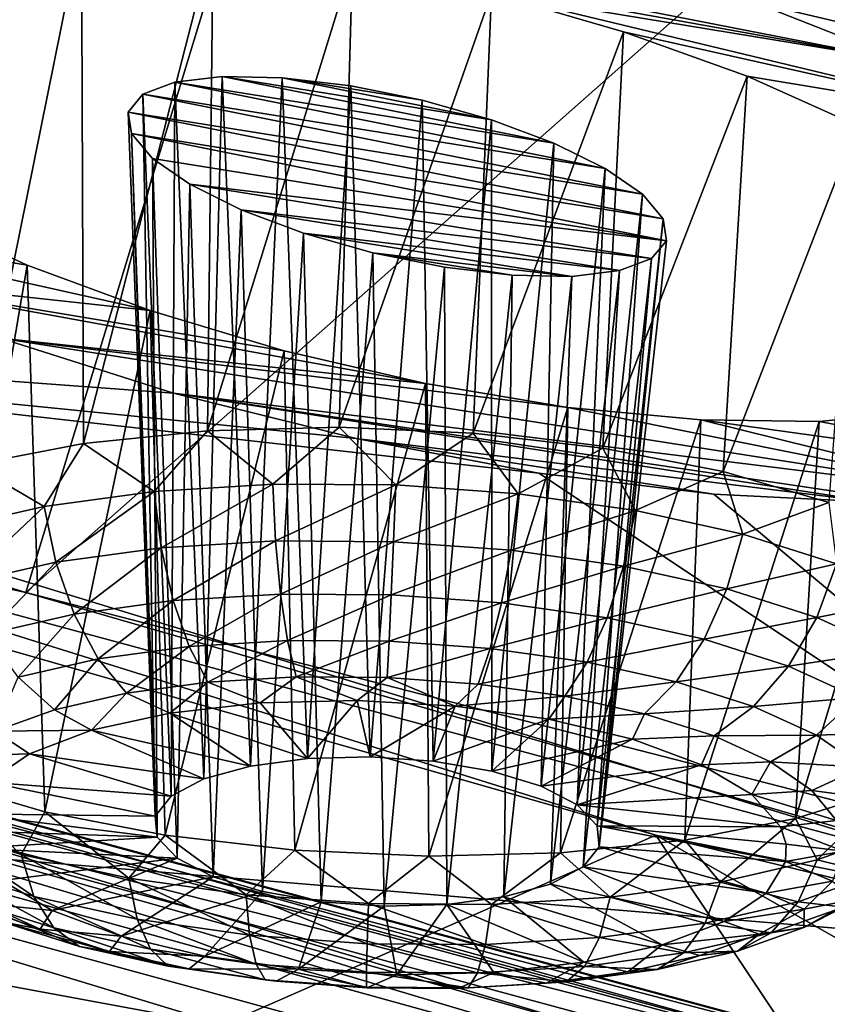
# Model space of a CAD drawing. Header units: metres. Extents: x -106 to 264, y -111 to 81.
# Tile 200 of 549: x 161.28 to 163.09, y -0.2 to 2. Entities that reach past the tile are written whole.
import ezdxf

# ---------------------------------------------------------------- set-up
doc = ezdxf.new("R2010")
doc.units = ezdxf.units.M
doc.layers.add('solid_20422013', color=7, linetype='CONTINUOUS')

msp = doc.modelspace()

# ---------------------------------------------------------------- linework, layer by layer
at = {"layer": 'solid_20422013'}
for points in [[(162.978104, 6.235878, 241.361649), (159.838882, 7.348314, 238.271744), (157.453278, 1.900185, 244.814987)], [(162.978104, 6.235878, 241.361649), (157.453278, 1.900185, 244.814987), (161.298187, 0.724032, 248.081879)], [(166.384933, 5.21779, 244.189499), (162.978104, 6.235878, 241.361649), (161.298187, 0.724032, 248.081879)], [(166.384933, 5.21779, 244.189499), (161.298187, 0.724032, 248.081879), (165.425293, -0.336718, 251.028229)], [(163.262802, 1.912197, 204.228104), (160.653687, 2.422155, 204.58194), (162.925415, 2.04467, 204.059387)], [(162.029205, 2.134207, 204.428406), (160.653687, 2.422155, 204.58194), (163.262802, 1.912197, 204.228104)], [(161.17865, 1.009297, 204.462784), (161.159668, 2.217922, 204.823273), (161.422867, 2.213409, 204.635071)], [(161.426971, 1.057069, 204.30188), (161.17865, 1.009297, 204.462784), (161.422867, 2.213409, 204.635071)], [(161.426971, 1.057069, 204.30188), (161.422867, 2.213409, 204.635071), (161.717133, 2.18612, 204.501709)], [(161.704697, 1.085465, 204.19281), (161.426971, 1.057069, 204.30188), (161.717133, 2.18612, 204.501709)], [(161.704697, 1.085465, 204.19281), (161.717133, 2.18612, 204.501709), (162.029205, 2.134207, 204.428406)], [(166.639664, 2.020684, 201.755508), (166.976761, 1.089332, 204.342438), (162.639282, 2.139256, 203.973373)], [(162.925415, 2.04467, 204.059387), (162.639282, 2.139256, 203.973373), (166.976761, 1.089332, 204.342438)], [(161.99968, 1.093242, 204.14032), (161.704697, 1.085465, 204.19281), (162.029205, 2.134207, 204.428406)], [(161.99968, 1.093242, 204.14032), (162.029205, 2.134207, 204.428406), (162.340195, 2.064236, 204.4189)], [(162.340195, 2.064236, 204.4189), (162.029205, 2.134207, 204.428406), (163.262802, 1.912197, 204.228104)], [(162.299042, 1.080062, 204.146729), (161.99968, 1.093242, 204.14032), (162.340195, 2.064236, 204.4189)], [(162.299042, 1.080062, 204.146729), (162.340195, 2.064236, 204.4189), (162.635941, 1.977746, 204.469589)], [(162.340195, 2.064236, 204.4189), (163.262802, 1.912197, 204.228104), (163.550079, 1.772324, 204.457993)], [(162.635941, 1.977746, 204.469589), (162.340195, 2.064236, 204.4189), (163.550079, 1.772324, 204.457993)], [(163.262802, 1.912197, 204.228104), (162.925415, 2.04467, 204.059387), (166.976761, 1.089332, 204.342438)], [(162.589691, 1.0465, 204.211746), (162.299042, 1.080062, 204.146729), (162.635941, 1.977746, 204.469589)], [(162.589691, 1.0465, 204.211746), (162.635941, 1.977746, 204.469589), (162.912445, 1.878596, 204.579346)], [(162.912445, 1.878596, 204.579346), (162.635941, 1.977746, 204.469589), (163.550079, 1.772324, 204.457993)], [(161.298187, 0.724032, 248.081879), (157.453278, 1.900185, 244.814987), (160.193008, 0.966211, 247.275589)], [(161.63147, 1.864665, 205.564941), (161.696426, 0.306981, 205.045059), (161.737213, 1.87762, 205.444214)], [(161.63147, 1.864665, 205.564941), (161.737213, 1.87762, 205.444214), (162.479645, 1.72884, 205.357269)], [(161.737213, 1.87762, 205.444214), (161.696426, 0.306981, 205.045059), (161.800903, 0.335754, 204.952805)], [(161.737213, 1.87762, 205.444214), (161.800903, 0.335754, 204.952805), (161.87204, 1.874955, 205.350449)], [(161.737213, 1.87762, 205.444214), (162.340179, 1.780815, 205.296646), (162.479645, 1.72884, 205.357269)], [(161.737213, 1.87762, 205.444214), (161.87204, 1.874955, 205.350449), (162.340179, 1.780815, 205.296646)], [(161.87204, 1.874955, 205.350449), (161.800903, 0.335754, 204.952805), (161.928329, 0.352673, 204.891754)], [(161.87204, 1.874955, 205.350449), (161.928329, 0.352673, 204.891754), (162.025482, 1.856854, 205.292343)], [(161.87204, 1.874955, 205.350449), (162.185196, 1.824722, 205.274261), (162.340179, 1.780815, 205.296646)], [(161.87204, 1.874955, 205.350449), (162.025482, 1.856854, 205.292343), (162.185196, 1.824722, 205.274261)], [(162.858932, 0.994022, 204.33252), (162.589691, 1.0465, 204.211746), (162.912445, 1.878596, 204.579346)], [(162.858932, 0.994022, 204.33252), (162.912445, 1.878596, 204.579346), (163.158783, 1.767983, 204.745667)], [(163.158783, 1.767983, 204.745667), (162.912445, 1.878596, 204.579346), (163.550079, 1.772324, 204.457993)], [(161.560181, 1.83785, 205.704605), (161.623383, 0.268683, 205.161041), (161.63147, 1.864665, 205.564941)], [(161.560181, 1.83785, 205.704605), (161.63147, 1.864665, 205.564941), (162.594635, 1.671839, 205.451202)], [(161.63147, 1.864665, 205.564941), (161.623383, 0.268683, 205.161041), (161.696426, 0.306981, 205.045059)], [(161.63147, 1.864665, 205.564941), (162.479645, 1.72884, 205.357269), (162.594635, 1.671839, 205.451202)], [(162.025482, 1.856854, 205.292343), (161.928329, 0.352673, 204.891754), (162.06839, 0.356366, 204.866821)], [(162.025482, 1.856854, 205.292343), (162.06839, 0.356366, 204.866821), (162.185196, 1.824722, 205.274261)], [(161.527298, 1.798253, 205.853867), (161.587677, 0.223964, 205.291351), (161.560181, 1.83785, 205.704605)], [(161.527298, 1.798253, 205.853867), (161.560181, 1.83785, 205.704605), (162.678055, 1.614407, 205.571991)], [(161.560181, 1.83785, 205.704605), (161.587677, 0.223964, 205.291351), (161.623383, 0.268683, 205.161041)], [(161.560181, 1.83785, 205.704605), (162.594635, 1.671839, 205.451202), (162.678055, 1.614407, 205.571991)], [(162.185196, 1.824722, 205.274261), (162.06839, 0.356366, 204.866821), (162.209747, 0.346534, 204.880066)], [(162.185196, 1.824722, 205.274261), (162.209747, 0.346534, 204.880066), (162.340179, 1.780815, 205.296646)], [(161.527298, 1.798253, 205.853867), (161.534561, 1.750029, 206.002747), (161.587677, 0.223964, 205.291351)], [(161.527298, 1.798253, 205.853867), (162.724686, 1.559109, 205.710968), (161.534561, 1.750029, 206.002747)], [(161.527298, 1.798253, 205.853867), (162.678055, 1.614407, 205.571991), (162.724686, 1.559109, 205.710968)], [(162.340179, 1.780815, 205.296646), (162.209747, 0.346534, 204.880066), (162.340942, 0.323974, 204.930389)], [(162.340179, 1.780815, 205.296646), (162.340942, 0.323974, 204.930389), (162.479645, 1.72884, 205.357269)], [(163.095001, 0.924924, 204.503784), (162.858932, 0.994022, 204.33252), (163.158783, 1.767983, 204.745667)], [(161.534561, 1.750029, 206.002747), (161.592194, 0.176447, 205.425415), (161.587677, 0.223964, 205.291351)], [(161.534561, 1.750029, 206.002747), (161.581406, 1.694465, 206.142014), (161.592194, 0.176447, 205.425415)], [(161.534561, 1.750029, 206.002747), (162.724686, 1.559109, 205.710968), (162.731918, 1.510529, 205.860748)], [(161.534561, 1.750029, 206.002747), (162.731918, 1.510529, 205.860748), (161.581406, 1.694465, 206.142014)], [(162.479645, 1.72884, 205.357269), (162.340942, 0.323974, 204.930389), (162.45134, 0.290513, 205.013733)], [(162.479645, 1.72884, 205.357269), (162.45134, 0.290513, 205.013733), (162.594635, 1.671839, 205.451202)], [(161.581406, 1.694465, 206.142014), (161.636597, 0.129981, 205.552399), (161.592194, 0.176447, 205.425415)], [(161.581406, 1.694465, 206.142014), (161.6651, 1.636765, 206.262955), (161.636597, 0.129981, 205.552399)], [(161.581406, 1.694465, 206.142014), (162.731918, 1.510529, 205.860748), (161.6651, 1.636765, 206.262955)], [(162.594635, 1.671839, 205.451202), (162.45134, 0.290513, 205.013733), (162.532013, 0.248862, 205.123337)], [(162.594635, 1.671839, 205.451202), (162.532013, 0.248862, 205.123337), (162.678055, 1.614407, 205.571991)], [(161.6651, 1.636765, 206.262955), (161.717255, 0.08833, 205.661987), (161.636597, 0.129981, 205.552399)], [(161.6651, 1.636765, 206.262955), (161.780045, 1.579633, 206.356537), (161.717255, 0.08833, 205.661987)], [(161.6651, 1.636765, 206.262955), (162.731918, 1.510529, 205.860748), (162.698547, 1.470725, 206.010406)], [(161.6651, 1.636765, 206.262955), (162.698547, 1.470725, 206.010406), (161.780045, 1.579633, 206.356537)], [(162.678055, 1.614407, 205.571991), (162.532013, 0.248862, 205.123337), (162.576401, 0.202396, 205.250305)], [(162.678055, 1.614407, 205.571991), (162.576401, 0.202396, 205.250305), (162.724686, 1.559109, 205.710968)], [(161.576523, 1.354137, 207.24733), (160.888275, 1.429321, 207.557251), (160.586105, 1.574844, 207.328201)], [(161.301331, 1.455924, 207.132858), (161.576523, 1.354137, 207.24733), (160.586105, 1.574844, 207.328201)], [(161.061646, 1.566689, 206.965561), (161.301331, 1.455924, 207.132858), (160.586105, 1.574844, 207.328201)], [(161.104553, 0.302495, 206.471649), (161.301331, 1.455924, 207.132858), (161.061646, 1.566689, 206.965561)], [(161.780045, 1.579633, 206.356537), (161.827652, 0.054869, 205.745331), (161.717255, 0.08833, 205.661987)], [(161.780045, 1.579633, 206.356537), (161.919296, 1.52749, 206.41687), (161.827652, 0.054869, 205.745331)], [(161.780045, 1.579633, 206.356537), (162.698547, 1.470725, 206.010406), (162.626526, 1.443707, 206.150421)], [(161.780045, 1.579633, 206.356537), (162.626526, 1.443707, 206.150421), (161.919296, 1.52749, 206.41687)], [(162.724686, 1.559109, 205.710968), (162.576401, 0.202396, 205.250305), (162.580933, 0.154878, 205.384384)], [(162.731918, 1.510529, 205.860748), (162.724686, 1.559109, 205.710968), (162.580933, 0.154878, 205.384384)], [(161.919296, 1.52749, 206.41687), (161.958847, 0.032309, 205.795654), (161.827652, 0.054869, 205.745331)], [(161.919296, 1.52749, 206.41687), (162.07489, 1.48329, 206.439133), (161.958847, 0.032309, 205.795654)], [(161.919296, 1.52749, 206.41687), (162.626526, 1.443707, 206.150421), (162.520248, 1.430696, 206.270782)], [(161.919296, 1.52749, 206.41687), (162.520248, 1.430696, 206.270782), (162.07489, 1.48329, 206.439133)], [(162.698547, 1.470725, 206.010406), (162.731918, 1.510529, 205.860748), (162.580933, 0.154878, 205.384384)], [(162.07489, 1.48329, 206.439133), (162.100204, 0.022477, 205.808899), (161.958847, 0.032309, 205.795654)], [(162.07489, 1.48329, 206.439133), (162.234772, 1.451115, 206.420776), (162.100204, 0.022477, 205.808899)], [(162.07489, 1.48329, 206.439133), (162.520248, 1.430696, 206.270782), (162.386642, 1.433283, 206.36322)], [(162.07489, 1.48329, 206.439133), (162.386642, 1.433283, 206.36322), (162.234772, 1.451115, 206.420776)], [(161.104553, 0.302495, 206.471649), (161.340622, 0.233396, 206.642914), (161.301331, 1.455924, 207.132858)], [(161.340622, 0.233396, 206.642914), (161.576523, 1.354137, 207.24733), (161.301331, 1.455924, 207.132858)], [(162.698547, 1.470725, 206.010406), (162.580933, 0.154878, 205.384384), (162.545227, 0.11016, 205.514679)], [(162.626526, 1.443707, 206.150421), (162.698547, 1.470725, 206.010406), (162.545227, 0.11016, 205.514679)], [(162.234772, 1.451115, 206.420776), (162.24028, 0.02617, 205.783981), (162.100204, 0.022477, 205.808899)], [(162.234772, 1.451115, 206.420776), (162.386642, 1.433283, 206.36322), (162.24028, 0.02617, 205.783981)], [(162.386642, 1.433283, 206.36322), (162.367706, 0.043088, 205.722916), (162.24028, 0.02617, 205.783981)], [(162.386642, 1.433283, 206.36322), (162.520248, 1.430696, 206.270782), (162.367706, 0.043088, 205.722916)], [(162.626526, 1.443707, 206.150421), (162.545227, 0.11016, 205.514679), (162.472183, 0.071862, 205.630661)], [(162.520248, 1.430696, 206.270782), (162.626526, 1.443707, 206.150421), (162.472183, 0.071862, 205.630661)], [(162.192535, 1.191397, 207.296478), (161.241791, 1.292201, 207.720566), (160.888275, 1.429321, 207.557251)], [(161.876221, 1.264127, 207.302826), (162.192535, 1.191397, 207.296478), (160.888275, 1.429321, 207.557251)], [(161.576523, 1.354137, 207.24733), (161.876221, 1.264127, 207.302826), (160.888275, 1.429321, 207.557251)], [(162.520248, 1.430696, 206.270782), (162.472183, 0.071862, 205.630661), (162.367706, 0.043088, 205.722916)], [(161.340622, 0.233396, 206.642914), (161.609863, 0.180919, 206.763687), (161.576523, 1.354137, 207.24733)], [(161.609863, 0.180919, 206.763687), (161.876221, 1.264127, 207.302826), (161.576523, 1.354137, 207.24733)], [(164.097366, -0.108563, 210.218918), (160.34491, 0.203089, 212.323273), (159.380508, 1.33516, 209.178833)], [(162.446228, 0.991016, 207.757553), (164.097366, -0.108563, 210.218918), (159.380508, 1.33516, 209.178833)], [(162.03717, 1.068117, 207.823456), (162.446228, 0.991016, 207.757553), (159.380508, 1.33516, 209.178833)], [(161.628952, 1.169789, 207.812393), (162.03717, 1.068117, 207.823456), (159.380508, 1.33516, 209.178833)], [(161.241791, 1.292201, 207.720566), (161.628952, 1.169789, 207.812393), (159.380508, 1.33516, 209.178833)], [(163.501053, 0.938838, 207.130951), (161.628952, 1.169789, 207.812393), (161.241791, 1.292201, 207.720566)], [(162.510818, 1.137715, 207.223892), (163.501053, 0.938838, 207.130951), (161.241791, 1.292201, 207.720566)], [(162.192535, 1.191397, 207.296478), (162.510818, 1.137715, 207.223892), (161.241791, 1.292201, 207.720566)], [(158.881439, 1.276132, 246.224945), (159.427658, 0.182614, 246.357559), (161.401367, -0.390955, 247.950714)], [(162.708328, 0.180919, 249.267014), (158.881439, 1.276132, 246.224945), (161.401367, -0.390955, 247.950714)], [(160.193008, 0.966211, 247.275589), (158.881439, 1.276132, 246.224945), (162.708328, 0.180919, 249.267014)], [(161.609863, 0.180919, 206.763687), (161.900513, 0.147357, 206.828705), (161.876221, 1.264127, 207.302826)], [(161.900513, 0.147357, 206.828705), (162.192535, 1.191397, 207.296478), (161.876221, 1.264127, 207.302826)], [(161.900513, 0.147357, 206.828705), (162.199875, 0.134176, 206.835114), (162.192535, 1.191397, 207.296478)], [(162.199875, 0.134176, 206.835114), (162.510818, 1.137715, 207.223892), (162.192535, 1.191397, 207.296478)], [(161.628952, 1.169789, 207.812393), (163.270813, 0.926051, 207.343185), (163.196503, 0.925733, 207.39975)], [(163.501053, 0.938838, 207.130951), (163.270813, 0.926051, 207.343185), (161.628952, 1.169789, 207.812393)], [(161.628952, 1.169789, 207.812393), (163.196503, 0.925733, 207.39975), (162.03717, 1.068117, 207.823456)], [(162.199875, 0.134176, 206.835114), (162.494858, 0.141954, 206.782623), (162.510818, 1.137715, 207.223892)], [(162.494858, 0.141954, 206.782623), (162.809036, 1.110043, 207.090363), (162.510818, 1.137715, 207.223892)], [(162.510818, 1.137715, 207.223892), (162.809036, 1.110043, 207.090363), (163.501053, 0.938838, 207.130951)], [(163.020905, 0.218122, 206.51265), (163.29657, 1.128708, 206.667023), (163.073578, 1.106231, 206.902359)], [(163.020905, 0.218122, 206.51265), (163.228958, 0.283183, 206.306946), (163.29657, 1.128708, 206.667023)], [(163.073578, 1.106231, 206.902359), (163.29657, 1.128708, 206.667023), (163.748428, 0.979232, 206.819519)], [(162.494858, 0.141954, 206.782623), (162.772583, 0.170349, 206.673553), (162.809036, 1.110043, 207.090363)], [(162.772583, 0.170349, 206.673553), (163.073578, 1.106231, 206.902359), (162.809036, 1.110043, 207.090363)], [(162.772583, 0.170349, 206.673553), (163.020905, 0.218122, 206.51265), (163.073578, 1.106231, 206.902359)], [(162.809036, 1.110043, 207.090363), (163.748428, 0.979232, 206.819519), (163.501053, 0.938838, 207.130951)], [(162.809036, 1.110043, 207.090363), (163.073578, 1.106231, 206.902359), (163.748428, 0.979232, 206.819519)], [(161.585068, 0.950017, 204.214096), (161.426971, 1.057069, 204.30188), (161.704697, 1.085465, 204.19281)], [(161.850861, 0.966179, 204.140884), (161.585068, 0.950017, 204.214096), (161.704697, 1.085465, 204.19281)], [(161.850861, 0.966179, 204.140884), (161.704697, 1.085465, 204.19281), (161.99968, 1.093242, 204.14032)], [(162.126053, 0.96428, 204.117844), (161.850861, 0.966179, 204.140884), (161.99968, 1.093242, 204.14032)], [(162.126053, 0.96428, 204.117844), (161.99968, 1.093242, 204.14032), (162.299042, 1.080062, 204.146729)], [(162.400085, 0.944395, 204.145844), (162.126053, 0.96428, 204.117844), (162.299042, 1.080062, 204.146729)], [(162.400085, 0.944395, 204.145844), (162.299042, 1.080062, 204.146729), (162.589691, 1.0465, 204.211746)], [(161.338882, 0.916416, 204.334656), (161.17865, 1.009297, 204.462784), (161.426971, 1.057069, 204.30188)], [(161.585068, 0.950017, 204.214096), (161.338882, 0.916416, 204.334656), (161.426971, 1.057069, 204.30188)], [(162.03717, 1.068117, 207.823456), (163.196503, 0.925733, 207.39975), (162.838058, 0.943842, 207.611267)], [(162.03717, 1.068117, 207.823456), (162.838058, 0.943842, 207.611267), (162.446228, 0.991016, 207.757553)], [(162.662399, 0.907287, 204.223831), (162.400085, 0.944395, 204.145844), (162.589691, 1.0465, 204.211746)], [(162.662399, 0.907287, 204.223831), (162.589691, 1.0465, 204.211746), (162.858932, 0.994022, 204.33252)], [(161.338882, 0.916416, 204.334656), (161.12178, 0.866668, 204.497925), (161.17865, 1.009297, 204.462784)], [(162.446228, 0.991016, 207.757553), (162.838058, 0.943842, 207.611267), (164.097366, -0.108563, 210.218918)], [(162.902924, 0.854382, 204.348785), (162.662399, 0.907287, 204.223831), (162.858932, 0.994022, 204.33252)], [(162.902924, 0.854382, 204.348785), (162.858932, 0.994022, 204.33252), (163.095001, 0.924924, 204.503784)], [(164.186493, -0.111231, 250.268295), (160.193008, 0.966211, 247.275589), (162.708328, 0.180919, 249.267014)], [(161.298187, 0.724032, 248.081879), (160.193008, 0.966211, 247.275589), (164.186493, -0.111231, 250.268295)], [(161.36496, 0.791475, 204.34053), (161.338882, 0.916416, 204.334656), (161.585068, 0.950017, 204.214096)], [(161.601379, 0.823742, 204.224747), (161.36496, 0.791475, 204.34053), (161.585068, 0.950017, 204.214096)], [(161.601379, 0.823742, 204.224747), (161.585068, 0.950017, 204.214096), (161.850861, 0.966179, 204.140884)], [(161.856628, 0.839263, 204.154449), (161.601379, 0.823742, 204.224747), (161.850861, 0.966179, 204.140884)], [(161.856628, 0.839263, 204.154449), (161.850861, 0.966179, 204.140884), (162.126053, 0.96428, 204.117844)], [(162.120895, 0.83744, 204.132324), (161.856628, 0.839263, 204.154449), (162.126053, 0.96428, 204.117844)], [(162.120895, 0.83744, 204.132324), (162.126053, 0.96428, 204.117844), (162.400085, 0.944395, 204.145844)], [(162.384048, 0.818344, 204.15921), (162.120895, 0.83744, 204.132324), (162.400085, 0.944395, 204.145844)], [(162.384048, 0.818344, 204.15921), (162.400085, 0.944395, 204.145844), (162.662399, 0.907287, 204.223831)], [(162.838058, 0.943842, 207.611267), (163.196503, 0.925733, 207.39975), (164.097366, -0.108563, 210.218918)], [(163.112427, 0.787714, 204.515915), (162.902924, 0.854382, 204.348785), (163.095001, 0.924924, 204.503784)], [(157.910156, 0.92009, 244.309143), (157.909668, 0.779121, 244.257889), (161.752136, -0.387491, 247.498276)], [(161.752625, -0.246499, 247.549469), (157.910156, 0.92009, 244.309143), (161.752136, -0.387491, 247.498276)], [(159.427658, 0.182614, 246.357559), (157.910156, 0.92009, 244.309143), (161.752625, -0.246499, 247.549469)], [(161.156479, 0.743701, 204.497314), (161.12178, 0.866668, 204.497925), (161.338882, 0.916416, 204.334656)], [(161.36496, 0.791475, 204.34053), (161.156479, 0.743701, 204.497314), (161.338882, 0.916416, 204.334656)], [(162.635956, 0.782708, 204.2341), (162.384048, 0.818344, 204.15921), (162.662399, 0.907287, 204.223831)], [(162.635956, 0.782708, 204.2341), (162.662399, 0.907287, 204.223831), (162.902924, 0.854382, 204.348785)], [(161.628189, 0.705564, 204.265244), (161.601379, 0.823742, 204.224747), (161.856628, 0.839263, 204.154449)], [(161.867737, 0.72013, 204.199265), (161.628189, 0.705564, 204.265244), (161.856628, 0.839263, 204.154449)], [(161.867737, 0.72013, 204.199265), (161.856628, 0.839263, 204.154449), (162.120895, 0.83744, 204.132324)], [(162.115753, 0.718419, 204.178497), (161.867737, 0.72013, 204.199265), (162.120895, 0.83744, 204.132324)], [(162.115753, 0.718419, 204.178497), (162.120895, 0.83744, 204.132324), (162.384048, 0.818344, 204.15921)], [(162.866928, 0.731903, 204.354095), (162.635956, 0.782708, 204.2341), (162.902924, 0.854382, 204.348785)], [(162.866928, 0.731903, 204.354095), (162.902924, 0.854382, 204.348785), (163.112427, 0.787714, 204.515915)], [(162.627045, -0.268029, 249.871689), (158.770874, 0.821129, 246.846436), (160.860275, -1.240199, 250.342102)], [(159.751297, 0.5923, 247.553482), (158.770874, 0.821129, 246.846436), (162.627045, -0.268029, 249.871689)], [(161.406311, 0.675281, 204.373901), (161.36496, 0.791475, 204.34053), (161.601379, 0.823742, 204.224747)], [(161.628189, 0.705564, 204.265244), (161.406311, 0.675281, 204.373901), (161.601379, 0.823742, 204.224747)], [(162.362717, 0.700497, 204.203735), (162.115753, 0.718419, 204.178497), (162.384048, 0.818344, 204.15921)], [(162.362717, 0.700497, 204.203735), (162.384048, 0.818344, 204.15921), (162.635956, 0.782708, 204.2341)], [(157.909668, 0.779121, 244.257889), (160.929596, -0.487347, 247.775635), (162.958237, -1.036639, 249.301361)], [(157.909668, 0.779121, 244.257889), (162.958237, -1.036639, 249.301361), (161.752136, -0.387491, 247.498276)], [(161.210648, 0.630445, 204.521057), (161.156479, 0.743701, 204.497314), (161.36496, 0.791475, 204.34053)], [(161.406311, 0.675281, 204.373901), (161.210648, 0.630445, 204.521057), (161.36496, 0.791475, 204.34053)], [(162.599136, 0.667053, 204.274017), (162.362717, 0.700497, 204.203735), (162.635956, 0.782708, 204.2341)], [(162.599136, 0.667053, 204.274017), (162.635956, 0.782708, 204.2341), (162.866928, 0.731903, 204.354095)], [(163.068115, 0.66788, 204.514587), (162.866928, 0.731903, 204.354095), (163.112427, 0.787714, 204.515915)], [(163.068115, 0.66788, 204.514587), (163.112427, 0.787714, 204.515915), (163.282852, 0.709843, 204.718796)], [(161.583771, -0.89791, 215.381424), (157.99765, -0.467756, 217.60643), (156.617981, 0.727937, 214.285263)], [(160.34491, 0.203089, 212.323273), (161.583771, -0.89791, 215.381424), (156.617981, 0.727937, 214.285263)], [(162.815918, 0.619373, 204.386627), (162.599136, 0.667053, 204.274017), (162.866928, 0.731903, 204.354095)], [(162.815918, 0.619373, 204.386627), (162.866928, 0.731903, 204.354095), (163.068115, 0.66788, 204.514587)], [(165.425293, -0.336718, 251.028229), (161.298187, 0.724032, 248.081879), (164.186493, -0.111231, 250.268295)], [(161.460236, 0.575422, 204.432587), (161.406311, 0.675281, 204.373901), (161.628189, 0.705564, 204.265244)], [(161.663757, 0.603199, 204.332932), (161.460236, 0.575422, 204.432587), (161.628189, 0.705564, 204.265244)], [(161.663757, 0.603199, 204.332932), (161.628189, 0.705564, 204.265244), (161.867737, 0.72013, 204.199265)], [(161.883484, 0.616559, 204.272415), (161.663757, 0.603199, 204.332932), (161.867737, 0.72013, 204.199265)], [(161.883484, 0.616559, 204.272415), (161.867737, 0.72013, 204.199265), (162.115753, 0.718419, 204.178497)], [(162.110977, 0.61499, 204.253357), (161.883484, 0.616559, 204.272415), (162.115753, 0.718419, 204.178497)], [(162.110977, 0.61499, 204.253357), (162.115753, 0.718419, 204.178497), (162.362717, 0.700497, 204.203735)], [(163.231781, 0.5931, 204.709427), (163.068115, 0.66788, 204.514587), (163.282852, 0.709843, 204.718796)], [(162.337509, 0.598551, 204.27652), (162.110977, 0.61499, 204.253357), (162.362717, 0.700497, 204.203735)], [(162.337509, 0.598551, 204.27652), (162.362717, 0.700497, 204.203735), (162.599136, 0.667053, 204.274017)], [(161.280762, 0.534296, 204.567566), (161.210648, 0.630445, 204.521057), (161.406311, 0.675281, 204.373901)], [(161.460236, 0.575422, 204.432587), (161.280762, 0.534296, 204.567566), (161.406311, 0.675281, 204.373901)], [(162.554367, 0.567875, 204.340973), (162.337509, 0.598551, 204.27652), (162.599136, 0.667053, 204.274017)], [(162.554367, 0.567875, 204.340973), (162.599136, 0.667053, 204.274017), (162.815918, 0.619373, 204.386627)], [(163.00473, 0.559287, 204.537262), (162.815918, 0.619373, 204.386627), (163.068115, 0.66788, 204.514587)], [(163.00473, 0.559287, 204.537262), (163.068115, 0.66788, 204.514587), (163.231781, 0.5931, 204.709427)], [(161.70575, 0.523331, 204.423386), (161.663757, 0.603199, 204.332932), (161.883484, 0.616559, 204.272415)], [(161.902832, 0.535314, 204.36911), (161.70575, 0.523331, 204.423386), (161.883484, 0.616559, 204.272415)], [(161.902832, 0.535314, 204.36911), (161.883484, 0.616559, 204.272415), (162.110977, 0.61499, 204.253357)], [(162.753204, 0.524139, 204.444275), (162.554367, 0.567875, 204.340973), (162.815918, 0.619373, 204.386627)], [(162.753204, 0.524139, 204.444275), (162.815918, 0.619373, 204.386627), (163.00473, 0.559287, 204.537262)], [(159.815964, 0.609897, 247.480804), (159.751297, 0.5923, 247.553482), (163.786453, -0.499108, 250.584976)], [(163.844635, -0.479757, 250.507446), (159.815964, 0.609897, 247.480804), (163.786453, -0.499108, 250.584976)], [(159.875397, 0.595745, 247.403107), (159.815964, 0.609897, 247.480804), (163.844635, -0.479757, 250.507446)], [(163.898117, -0.492298, 250.425262), (159.875397, 0.595745, 247.403107), (163.844635, -0.479757, 250.507446)], [(159.923157, 0.551379, 247.328796), (159.875397, 0.595745, 247.403107), (163.898117, -0.492298, 250.425262)], [(161.523224, 0.498417, 204.512772), (161.460236, 0.575422, 204.432587), (161.663757, 0.603199, 204.332932)], [(161.70575, 0.523331, 204.423386), (161.523224, 0.498417, 204.512772), (161.663757, 0.603199, 204.332932)], [(162.106873, 0.533906, 204.35202), (161.902832, 0.535314, 204.36911), (162.110977, 0.61499, 204.253357)], [(162.106873, 0.533906, 204.35202), (162.110977, 0.61499, 204.253357), (162.337509, 0.598551, 204.27652)], [(162.310043, 0.519162, 204.372787), (162.106873, 0.533906, 204.35202), (162.337509, 0.598551, 204.27652)], [(162.310043, 0.519162, 204.372787), (162.337509, 0.598551, 204.27652), (162.554367, 0.567875, 204.340973)], [(163.786453, -0.499108, 250.584976), (159.751297, 0.5923, 247.553482), (162.627045, -0.268029, 249.871689)], [(161.362244, 0.461531, 204.633835), (161.280762, 0.534296, 204.567566), (161.460236, 0.575422, 204.432587)], [(161.523224, 0.498417, 204.512772), (161.362244, 0.461531, 204.633835), (161.460236, 0.575422, 204.432587)], [(163.158325, 0.489106, 204.720108), (163.00473, 0.559287, 204.537262), (163.231781, 0.5931, 204.709427)], [(163.427231, -0.553251, 249.852844), (159.434265, 0.552262, 246.782166), (159.954041, 0.481617, 247.26593)], [(160.929596, -0.487347, 247.775635), (159.434265, 0.552262, 246.782166), (163.427231, -0.553251, 249.852844)], [(163.941071, -0.535369, 250.347351), (159.923157, 0.551379, 247.328796), (163.898117, -0.492298, 250.425262)], [(159.954041, 0.481617, 247.26593), (159.923157, 0.551379, 247.328796), (163.941071, -0.535369, 250.347351)], [(162.504547, 0.491648, 204.430603), (162.310043, 0.519162, 204.372787), (162.554367, 0.567875, 204.340973)], [(162.504547, 0.491648, 204.430603), (162.554367, 0.567875, 204.340973), (162.753204, 0.524139, 204.444275)], [(162.926392, 0.469026, 204.582443), (162.753204, 0.524139, 204.444275), (163.00473, 0.559287, 204.537262)], [(162.926392, 0.469026, 204.582443), (163.00473, 0.559287, 204.537262), (163.158325, 0.489106, 204.720108)], [(161.362244, 0.461531, 204.633835), (161.229019, 0.414089, 204.781921), (161.280762, 0.534296, 204.567566)], [(161.822388, 0.477015, 204.506836), (161.70575, 0.523331, 204.423386), (161.902832, 0.535314, 204.36911)], [(162.039474, 0.482299, 204.469452), (161.822388, 0.477015, 204.506836), (161.902832, 0.535314, 204.36911)], [(162.039474, 0.482299, 204.469452), (161.902832, 0.535314, 204.36911), (162.106873, 0.533906, 204.35202)], [(162.259125, 0.469896, 204.481888), (162.039474, 0.482299, 204.469452), (162.106873, 0.533906, 204.35202)], [(162.259125, 0.469896, 204.481888), (162.106873, 0.533906, 204.35202), (162.310043, 0.519162, 204.372787)], [(161.620377, 0.45435, 204.591858), (161.523224, 0.498417, 204.512772), (161.70575, 0.523331, 204.423386)], [(161.822388, 0.477015, 204.506836), (161.620377, 0.45435, 204.591858), (161.70575, 0.523331, 204.423386)], [(162.259125, 0.469896, 204.481888), (162.310043, 0.519162, 204.372787), (162.504547, 0.491648, 204.430603)], [(162.682892, 0.452421, 204.523254), (162.504547, 0.491648, 204.430603), (162.753204, 0.524139, 204.444275)], [(162.682892, 0.452421, 204.523254), (162.753204, 0.524139, 204.444275), (162.926392, 0.469026, 204.582443)], [(161.445099, 0.415611, 204.71965), (161.362244, 0.461531, 204.633835), (161.523224, 0.498417, 204.512772)], [(161.620377, 0.45435, 204.591858), (161.445099, 0.415611, 204.71965), (161.523224, 0.498417, 204.512772)], [(162.468658, 0.440523, 204.543411), (162.259125, 0.469896, 204.481888), (162.504547, 0.491648, 204.430603)], [(162.468658, 0.440523, 204.543411), (162.504547, 0.491648, 204.430603), (162.682892, 0.452421, 204.523254)], [(163.067276, 0.404652, 204.750153), (162.926392, 0.469026, 204.582443), (163.158325, 0.489106, 204.720108)], [(163.067276, 0.404652, 204.750153), (163.158325, 0.489106, 204.720108), (163.270798, 0.411527, 204.928146)], [(163.968857, -0.604294, 250.282166), (159.954041, 0.481617, 247.26593), (163.941071, -0.535369, 250.347351)], [(163.427231, -0.553251, 249.852844), (159.954041, 0.481617, 247.26593), (163.968857, -0.604294, 250.282166)], [(161.928329, 0.352673, 204.891754), (161.620377, 0.45435, 204.591858), (161.822388, 0.477015, 204.506836)], [(161.928329, 0.352673, 204.891754), (161.822388, 0.477015, 204.506836), (162.039474, 0.482299, 204.469452)], [(162.06839, 0.356366, 204.866821), (161.928329, 0.352673, 204.891754), (162.039474, 0.482299, 204.469452)], [(162.06839, 0.356366, 204.866821), (162.039474, 0.482299, 204.469452), (162.259125, 0.469896, 204.481888)], [(162.209747, 0.346534, 204.880066), (162.06839, 0.356366, 204.866821), (162.259125, 0.469896, 204.481888)], [(162.209747, 0.346534, 204.880066), (162.259125, 0.469896, 204.481888), (162.468658, 0.440523, 204.543411)], [(162.838226, 0.402989, 204.647171), (162.682892, 0.452421, 204.523254), (162.926392, 0.469026, 204.582443)], [(162.838226, 0.402989, 204.647171), (162.926392, 0.469026, 204.582443), (163.067276, 0.404652, 204.750153)], [(161.445099, 0.415611, 204.71965), (161.229019, 0.414089, 204.781921), (161.362244, 0.461531, 204.633835)], [(161.800903, 0.335754, 204.952805), (161.445099, 0.415611, 204.71965), (161.620377, 0.45435, 204.591858)], [(161.928329, 0.352673, 204.891754), (161.800903, 0.335754, 204.952805), (161.620377, 0.45435, 204.591858)], [(162.340942, 0.323974, 204.930389), (162.209747, 0.346534, 204.880066), (162.468658, 0.440523, 204.543411)], [(162.340942, 0.323974, 204.930389), (162.468658, 0.440523, 204.543411), (162.655991, 0.395873, 204.650497)], [(162.655991, 0.395873, 204.650497), (162.468658, 0.440523, 204.543411), (162.682892, 0.452421, 204.523254)], [(162.655991, 0.395873, 204.650497), (162.682892, 0.452421, 204.523254), (162.838226, 0.402989, 204.647171)], [(161.306671, 0.363032, 204.882813), (161.128647, 0.357916, 204.951324), (161.229019, 0.414089, 204.781921)], [(161.445099, 0.415611, 204.71965), (161.306671, 0.363032, 204.882813), (161.229019, 0.414089, 204.781921)], [(161.696426, 0.306981, 205.045059), (161.306671, 0.363032, 204.882813), (161.445099, 0.415611, 204.71965)], [(161.800903, 0.335754, 204.952805), (161.696426, 0.306981, 205.045059), (161.445099, 0.415611, 204.71965)], [(162.810318, 0.338522, 204.796936), (162.655991, 0.395873, 204.650497), (162.838226, 0.402989, 204.647171)], [(162.810318, 0.338522, 204.796936), (162.838226, 0.402989, 204.647171), (162.964584, 0.345252, 204.797592)], [(162.964584, 0.345252, 204.797592), (162.838226, 0.402989, 204.647171), (163.067276, 0.404652, 204.750153)], [(162.964584, 0.345252, 204.797592), (163.067276, 0.404652, 204.750153), (163.170441, 0.333492, 204.940979)], [(163.170441, 0.333492, 204.940979), (163.067276, 0.404652, 204.750153), (163.270798, 0.411527, 204.928146)], [(162.45134, 0.290513, 205.013733), (162.340942, 0.323974, 204.930389), (162.655991, 0.395873, 204.650497)], [(162.45134, 0.290513, 205.013733), (162.655991, 0.395873, 204.650497), (162.810318, 0.338522, 204.796936)], [(161.306671, 0.363032, 204.882813), (161.213058, 0.299646, 205.071945), (161.128647, 0.357916, 204.951324)], [(161.623383, 0.268683, 205.161041), (161.213058, 0.299646, 205.071945), (161.306671, 0.363032, 204.882813)], [(161.696426, 0.306981, 205.045059), (161.623383, 0.268683, 205.161041), (161.306671, 0.363032, 204.882813)], [(162.532013, 0.248862, 205.123337), (162.45134, 0.290513, 205.013733), (162.810318, 0.338522, 204.796936)], [(162.532013, 0.248862, 205.123337), (162.810318, 0.338522, 204.796936), (162.922729, 0.271778, 204.974304)], [(162.922729, 0.271778, 204.974304), (162.810318, 0.338522, 204.796936), (162.964584, 0.345252, 204.797592)], [(162.922729, 0.271778, 204.974304), (162.964584, 0.345252, 204.797592), (163.057114, 0.281428, 204.96875)], [(163.057114, 0.281428, 204.96875), (162.964584, 0.345252, 204.797592), (163.170441, 0.333492, 204.940979)], [(163.057114, 0.281428, 204.96875), (163.170441, 0.333492, 204.940979), (163.231918, 0.25828, 205.147583)], [(161.078552, 0.204741, 206.376541), (161.288055, 0.138073, 206.543671), (161.104553, 0.302495, 206.471649)], [(161.288055, 0.138073, 206.543671), (161.340622, 0.233396, 206.642914), (161.104553, 0.302495, 206.471649)], [(161.587677, 0.223964, 205.291351), (161.169678, 0.22911, 205.276138), (161.213058, 0.299646, 205.071945)], [(161.623383, 0.268683, 205.161041), (161.587677, 0.223964, 205.291351), (161.213058, 0.299646, 205.071945)], [(162.532013, 0.248862, 205.123337), (162.922729, 0.271778, 204.974304), (162.986755, 0.199491, 205.172363)], [(162.922729, 0.271778, 204.974304), (163.057114, 0.281428, 204.96875), (163.112259, 0.213969, 205.154053)], [(162.922729, 0.271778, 204.974304), (163.112259, 0.213969, 205.154053), (162.986755, 0.199491, 205.172363)], [(163.069199, 0.125787, 206.394531), (163.228958, 0.283183, 206.306946), (163.020905, 0.218122, 206.51265)], [(163.057114, 0.281428, 204.96875), (163.231918, 0.25828, 205.147583), (163.112259, 0.213969, 205.154053)], [(163.069199, 0.125787, 206.394531), (163.248886, 0.189771, 206.194809), (163.228958, 0.283183, 206.306946)], [(162.576401, 0.202396, 205.250305), (162.532013, 0.248862, 205.123337), (162.986755, 0.199491, 205.172363)], [(161.592194, 0.176447, 205.425415), (161.167969, 0.190613, 205.385315), (161.169678, 0.22911, 205.276138)], [(161.587677, 0.223964, 205.291351), (161.592194, 0.176447, 205.425415), (161.169678, 0.22911, 205.276138)], [(161.288055, 0.138073, 206.543671), (161.52858, 0.085168, 206.668625), (161.340622, 0.233396, 206.642914)], [(161.52858, 0.085168, 206.668625), (161.609863, 0.180919, 206.763687), (161.340622, 0.233396, 206.642914)], [(165.182709, -1.118669, 213.024597), (161.583771, -0.89791, 215.381424), (160.34491, 0.203089, 212.323273)], [(164.097366, -0.108563, 210.218918), (165.182709, -1.118669, 213.024597), (160.34491, 0.203089, 212.323273)], [(161.316147, 0.04402, 206.461884), (161.288055, 0.138073, 206.543671), (161.078552, 0.204741, 206.376541)], [(161.11496, 0.108043, 206.301376), (161.316147, 0.04402, 206.461884), (161.078552, 0.204741, 206.376541)], [(162.576401, 0.202396, 205.250305), (162.986755, 0.199491, 205.172363), (162.999634, 0.160755, 205.280701)], [(162.576401, 0.202396, 205.250305), (162.999634, 0.160755, 205.280701), (162.997925, 0.122257, 205.389893)], [(162.580933, 0.154878, 205.384384), (162.576401, 0.202396, 205.250305), (162.997925, 0.122257, 205.389893)], [(162.852097, 0.076039, 206.5578), (163.020905, 0.218122, 206.51265), (162.772583, 0.170349, 206.673553)], [(162.852097, 0.076039, 206.5578), (163.069199, 0.125787, 206.394531), (163.020905, 0.218122, 206.51265)], [(162.986755, 0.199491, 205.172363), (163.112259, 0.213969, 205.154053), (163.127884, 0.145469, 205.34639)], [(162.999634, 0.160755, 205.280701), (162.986755, 0.199491, 205.172363), (163.127884, 0.145469, 205.34639)], [(161.401367, -0.390955, 247.950714), (159.427658, 0.182614, 246.357559), (161.752625, -0.246499, 247.549469)], [(161.592194, 0.176447, 205.425415), (161.180832, 0.151877, 205.493668), (161.167969, 0.190613, 205.385315)], [(161.636597, 0.129981, 205.552399), (161.180832, 0.151877, 205.493668), (161.592194, 0.176447, 205.425415)], [(162.708328, 0.180919, 249.267014), (161.401367, -0.390955, 247.950714), (163.455276, -0.937639, 249.469193)], [(161.52858, 0.085168, 206.668625), (161.790909, 0.04806, 206.746597), (161.609863, 0.180919, 206.763687)], [(161.790909, 0.04806, 206.746597), (161.900513, 0.147357, 206.828705), (161.609863, 0.180919, 206.763687)], [(162.708328, 0.180919, 249.267014), (163.455276, -0.937639, 249.469193), (165.579559, -1.455047, 250.906342)], [(162.708328, 0.180919, 249.267014), (165.579559, -1.455047, 250.906342), (166.788422, -0.803851, 252.002319)], [(164.186493, -0.111231, 250.268295), (162.708328, 0.180919, 249.267014), (166.788422, -0.803851, 252.002319)], [(163.199158, 0.093667, 206.126862), (163.248886, 0.189771, 206.194809), (163.069199, 0.125787, 206.394531)], [(162.605911, 0.042438, 206.67836), (162.772583, 0.170349, 206.673553), (162.494858, 0.141954, 206.782623)], [(162.545227, 0.11016, 205.514679), (162.580933, 0.154878, 205.384384), (162.954544, 0.051721, 205.594086)], [(162.580933, 0.154878, 205.384384), (162.997925, 0.122257, 205.389893), (162.954544, 0.051721, 205.594086)], [(162.605911, 0.042438, 206.67836), (162.852097, 0.076039, 206.5578), (162.772583, 0.170349, 206.673553)], [(162.997925, 0.122257, 205.389893), (162.999634, 0.160755, 205.280701), (163.127884, 0.145469, 205.34639)], [(161.636597, 0.129981, 205.552399), (161.244873, 0.07959, 205.691727), (161.180832, 0.151877, 205.493668)], [(161.547134, -0.006785, 206.581879), (161.52858, 0.085168, 206.668625), (161.288055, 0.138073, 206.543671)], [(161.316147, 0.04402, 206.461884), (161.547134, -0.006785, 206.581879), (161.288055, 0.138073, 206.543671)], [(161.790909, 0.04806, 206.746597), (162.064926, 0.028175, 206.774612), (161.900513, 0.147357, 206.828705)], [(162.064926, 0.028175, 206.774612), (162.199875, 0.134176, 206.835114), (161.900513, 0.147357, 206.828705)], [(162.064926, 0.028175, 206.774612), (162.340118, 0.026276, 206.751556), (162.199875, 0.134176, 206.835114)], [(162.340118, 0.026276, 206.751556), (162.494858, 0.141954, 206.782623), (162.199875, 0.134176, 206.835114)], [(162.340118, 0.026276, 206.751556), (162.605911, 0.042438, 206.67836), (162.494858, 0.141954, 206.782623)], [(162.997925, 0.122257, 205.389893), (163.127884, 0.145469, 205.34639), (163.103409, 0.07856, 205.538361)], [(161.636597, 0.129981, 205.552399), (161.357285, 0.012846, 205.869095), (161.244873, 0.07959, 205.691727)], [(161.636597, 0.129981, 205.552399), (161.717255, 0.08833, 205.661987), (161.357285, 0.012846, 205.869095)], [(162.472183, 0.071862, 205.630661), (162.545227, 0.11016, 205.514679), (162.860931, -0.011664, 205.783218)], [(162.545227, 0.11016, 205.514679), (162.954544, 0.051721, 205.594086), (162.860931, -0.011664, 205.783218)], [(163.026611, 0.032222, 206.318649), (163.069199, 0.125787, 206.394531), (162.852097, 0.076039, 206.5578)], [(162.954544, 0.051721, 205.594086), (162.997925, 0.122257, 205.389893), (163.103409, 0.07856, 205.538361)], [(163.026611, 0.032222, 206.318649), (163.199158, 0.093667, 206.126862), (163.069199, 0.125787, 206.394531)], [(161.360504, -0.026206, 206.364792), (161.316147, 0.04402, 206.461884), (161.11496, 0.108043, 206.301376)], [(161.171692, 0.03388, 206.214172), (161.360504, -0.026206, 206.364792), (161.11496, 0.108043, 206.301376)], [(161.717255, 0.08833, 205.661987), (161.511612, -0.044505, 206.015533), (161.357285, 0.012846, 205.869095)], [(161.717255, 0.08833, 205.661987), (161.827652, 0.054869, 205.745331), (161.511612, -0.044505, 206.015533)], [(163.127716, 0.020388, 206.050385), (163.199158, 0.093667, 206.126862), (163.026611, 0.032222, 206.318649)], [(161.244873, 0.07959, 205.691727), (161.357285, 0.012846, 205.869095), (161.203827, 0.028477, 205.876328)], [(161.799042, -0.04242, 206.656754), (161.790909, 0.04806, 206.746597), (161.52858, 0.085168, 206.668625)], [(161.547134, -0.006785, 206.581879), (161.799042, -0.04242, 206.656754), (161.52858, 0.085168, 206.668625)], [(162.367706, 0.043088, 205.722916), (162.472183, 0.071862, 205.630661), (162.722504, -0.064243, 205.946381)], [(162.472183, 0.071862, 205.630661), (162.860931, -0.011664, 205.783218), (162.722504, -0.064243, 205.946381)], [(162.818115, -0.015552, 206.475449), (162.852097, 0.076039, 206.5578), (162.605911, 0.042438, 206.67836)], [(162.818115, -0.015552, 206.475449), (163.026611, 0.032222, 206.318649), (162.852097, 0.076039, 206.5578)], [(162.954544, 0.051721, 205.594086), (163.103409, 0.07856, 205.538361), (163.039764, 0.015813, 205.722595)], [(163.039764, 0.015813, 205.722595), (163.103409, 0.07856, 205.538361), (163.151093, 0.037348, 205.781464)], [(161.330185, -0.029261, 206.026749), (161.245026, -0.012907, 206.12059), (161.104141, 0.051467, 205.952866)], [(161.203827, 0.028477, 205.876328), (161.330185, -0.029261, 206.026749), (161.104141, 0.051467, 205.952866)], [(161.827652, 0.054869, 205.745331), (161.698944, -0.089155, 206.122604), (161.511612, -0.044505, 206.015533)], [(161.827652, 0.054869, 205.745331), (161.958847, 0.032309, 205.795654), (161.698944, -0.089155, 206.122604)], [(162.062195, -0.061516, 206.683655), (162.064926, 0.028175, 206.774612), (161.790909, 0.04806, 206.746597)], [(161.799042, -0.04242, 206.656754), (162.062195, -0.061516, 206.683655), (161.790909, 0.04806, 206.746597)], [(162.860931, -0.011664, 205.783218), (162.954544, 0.051721, 205.594086), (163.039764, 0.015813, 205.722595)], [(161.418213, -0.06802, 206.258743), (161.360504, -0.026206, 206.364792), (161.171692, 0.03388, 206.214172)], [(161.245026, -0.012907, 206.12059), (161.418213, -0.06802, 206.258743), (161.171692, 0.03388, 206.214172)], [(161.357285, 0.012846, 205.869095), (161.330185, -0.029261, 206.026749), (161.203827, 0.028477, 205.876328)], [(161.577286, -0.073887, 206.477402), (161.547134, -0.006785, 206.581879), (161.316147, 0.04402, 206.461884)], [(161.360504, -0.026206, 206.364792), (161.577286, -0.073887, 206.477402), (161.316147, 0.04402, 206.461884)], [(161.958847, 0.032309, 205.795654), (161.908478, -0.118528, 206.184143), (161.698944, -0.089155, 206.122604)], [(161.958847, 0.032309, 205.795654), (162.100204, 0.022477, 205.808899), (161.908478, -0.118528, 206.184143)], [(162.100204, 0.022477, 205.808899), (162.128128, -0.130931, 206.196579), (161.908478, -0.118528, 206.184143)], [(162.062195, -0.061516, 206.683655), (162.326462, -0.063339, 206.66153), (162.064926, 0.028175, 206.774612)], [(162.326462, -0.063339, 206.66153), (162.340118, 0.026276, 206.751556), (162.064926, 0.028175, 206.774612)], [(162.100204, 0.022477, 205.808899), (162.24028, 0.02617, 205.783981), (162.128128, -0.130931, 206.196579)], [(162.24028, 0.02617, 205.783981), (162.345215, -0.125647, 206.159195), (162.128128, -0.130931, 206.196579)], [(162.24028, 0.02617, 205.783981), (162.367706, 0.043088, 205.722916), (162.547211, -0.102982, 206.074158)], [(162.24028, 0.02617, 205.783981), (162.547211, -0.102982, 206.074158), (162.345215, -0.125647, 206.159195)], [(162.326462, -0.063339, 206.66153), (162.581711, -0.047819, 206.591217), (162.340118, 0.026276, 206.751556)], [(162.581711, -0.047819, 206.591217), (162.605911, 0.042438, 206.67836), (162.340118, 0.026276, 206.751556)], [(162.367706, 0.043088, 205.722916), (162.722504, -0.064243, 205.946381), (162.547211, -0.102982, 206.074158)], [(162.581711, -0.047819, 206.591217), (162.818115, -0.015552, 206.475449), (162.605911, 0.042438, 206.67836)], [(162.965775, -0.037278, 206.230377), (163.026611, 0.032222, 206.318649), (162.818115, -0.015552, 206.475449)], [(162.965775, -0.037278, 206.230377), (163.127716, 0.020388, 206.050385), (163.026611, 0.032222, 206.318649)], [(163.0392, -0.025282, 205.970352), (163.151093, 0.037348, 205.781464), (163.127716, 0.020388, 206.050385)], [(163.039764, 0.015813, 205.722595), (163.151093, 0.037348, 205.781464), (163.0392, -0.025282, 205.970352)], [(161.357285, 0.012846, 205.869095), (161.511612, -0.044505, 206.015533), (161.330185, -0.029261, 206.026749)], [(162.860931, -0.011664, 205.783218), (163.039764, 0.015813, 205.722595), (162.939407, -0.040361, 205.892014)], [(162.939407, -0.040361, 205.892014), (163.039764, 0.015813, 205.722595), (163.0392, -0.025282, 205.970352)], [(163.0392, -0.025282, 205.970352), (163.127716, 0.020388, 206.050385), (162.965775, -0.037278, 206.230377)], [(161.485535, -0.078693, 206.150665), (161.418213, -0.06802, 206.258743), (161.245026, -0.012907, 206.12059)], [(161.330185, -0.029261, 206.026749), (161.485535, -0.078693, 206.150665), (161.245026, -0.012907, 206.12059)], [(161.81369, -0.10733, 206.547684), (161.799042, -0.04242, 206.656754), (161.547134, -0.006785, 206.581879)], [(161.577286, -0.073887, 206.477402), (161.81369, -0.10733, 206.547684), (161.547134, -0.006785, 206.581879)], [(162.770096, -0.082114, 206.377533), (162.818115, -0.015552, 206.475449), (162.581711, -0.047819, 206.591217)], [(162.722504, -0.064243, 205.946381), (162.860931, -0.011664, 205.783218), (162.939407, -0.040361, 205.892014)], [(162.770096, -0.082114, 206.377533), (162.965775, -0.037278, 206.230377), (162.818115, -0.015552, 206.475449)], [(161.511612, -0.044505, 206.015533), (161.485535, -0.078693, 206.150665), (161.330185, -0.029261, 206.026749)], [(161.617065, -0.111756, 206.362045), (161.577286, -0.073887, 206.477402), (161.360504, -0.026206, 206.364792)], [(161.418213, -0.06802, 206.258743), (161.617065, -0.111756, 206.362045), (161.360504, -0.026206, 206.364792)], [(162.060654, -0.125252, 206.572922), (162.062195, -0.061516, 206.683655), (161.799042, -0.04242, 206.656754)], [(161.81369, -0.10733, 206.547684), (162.060654, -0.125252, 206.572922), (161.799042, -0.04242, 206.656754)], [(162.722504, -0.064243, 205.946381), (162.939407, -0.040361, 205.892014), (162.806168, -0.087802, 206.040085)], [(162.890656, -0.078177, 206.135452), (162.965775, -0.037278, 206.230377), (162.770096, -0.082114, 206.377533)], [(162.806168, -0.087802, 206.040085), (162.939407, -0.040361, 205.892014), (162.890656, -0.078177, 206.135452)], [(162.890656, -0.078177, 206.135452), (163.0392, -0.025282, 205.970352), (162.965775, -0.037278, 206.230377)], [(162.939407, -0.040361, 205.892014), (163.0392, -0.025282, 205.970352), (162.890656, -0.078177, 206.135452)], [(161.511612, -0.044505, 206.015533), (161.698944, -0.089155, 206.122604), (161.485535, -0.078693, 206.150665)], [(162.060654, -0.125252, 206.572922), (162.308685, -0.126963, 206.552155), (162.062195, -0.061516, 206.683655)], [(162.308685, -0.126963, 206.552155), (162.326462, -0.063339, 206.66153), (162.062195, -0.061516, 206.683655)], [(162.308685, -0.126963, 206.552155), (162.548233, -0.112397, 206.486176), (162.326462, -0.063339, 206.66153)], [(162.548233, -0.112397, 206.486176), (162.581711, -0.047819, 206.591217), (162.326462, -0.063339, 206.66153)], [(162.547211, -0.102982, 206.074158), (162.722504, -0.064243, 205.946381), (162.645203, -0.124688, 206.161148)], [(162.548233, -0.112397, 206.486176), (162.770096, -0.082114, 206.377533), (162.581711, -0.047819, 206.591217)], [(162.722504, -0.064243, 205.946381), (162.806168, -0.087802, 206.040085), (162.645203, -0.124688, 206.161148)], [(161.663864, -0.11792, 206.243317), (161.617065, -0.111756, 206.362045), (161.418213, -0.06802, 206.258743)], [(161.485535, -0.078693, 206.150665), (161.663864, -0.11792, 206.243317), (161.418213, -0.06802, 206.258743)], [(161.698944, -0.089155, 206.122604), (161.663864, -0.11792, 206.243317), (161.485535, -0.078693, 206.150665)], [(161.833908, -0.142432, 206.426514), (161.81369, -0.10733, 206.547684), (161.577286, -0.073887, 206.477402)], [(161.617065, -0.111756, 206.362045), (161.833908, -0.142432, 206.426514), (161.577286, -0.073887, 206.477402)], [(162.711182, -0.119303, 206.270432), (162.770096, -0.082114, 206.377533), (162.548233, -0.112397, 206.486176)], [(162.645203, -0.124688, 206.161148), (162.806168, -0.087802, 206.040085), (162.711182, -0.119303, 206.270432)], [(162.711182, -0.119303, 206.270432), (162.890656, -0.078177, 206.135452), (162.770096, -0.082114, 206.377533)], [(162.806168, -0.087802, 206.040085), (162.890656, -0.078177, 206.135452), (162.711182, -0.119303, 206.270432)], [(161.698944, -0.089155, 206.122604), (161.908478, -0.118528, 206.184143), (161.663864, -0.11792, 206.243317)], [(162.06044, -0.158871, 206.449661), (162.060654, -0.125252, 206.572922), (161.81369, -0.10733, 206.547684)], [(161.833908, -0.142432, 206.426514), (162.06044, -0.158871, 206.449661), (161.81369, -0.10733, 206.547684)], [(162.345215, -0.125647, 206.159195), (162.547211, -0.102982, 206.074158), (162.462662, -0.149602, 206.250534)], [(162.547211, -0.102982, 206.074158), (162.645203, -0.124688, 206.161148), (162.462662, -0.149602, 206.250534)], [(161.858368, -0.145434, 206.301132), (161.833908, -0.142432, 206.426514), (161.617065, -0.111756, 206.362045)], [(161.663864, -0.11792, 206.243317), (161.858368, -0.145434, 206.301132), (161.617065, -0.111756, 206.362045)], [(161.908478, -0.118528, 206.184143), (161.858368, -0.145434, 206.301132), (161.663864, -0.11792, 206.243317)], [(161.908478, -0.118528, 206.184143), (162.061539, -0.160178, 206.321899), (161.858368, -0.145434, 206.301132)], [(161.908478, -0.118528, 206.184143), (162.128128, -0.130931, 206.196579), (162.061539, -0.160178, 206.321899)], [(162.06044, -0.158871, 206.449661), (162.287933, -0.16044, 206.430603), (162.060654, -0.125252, 206.572922)], [(162.287933, -0.16044, 206.430603), (162.308685, -0.126963, 206.552155), (162.060654, -0.125252, 206.572922)], [(162.128128, -0.130931, 206.196579), (162.265594, -0.161585, 206.30481), (162.061539, -0.160178, 206.321899)], [(162.128128, -0.130931, 206.196579), (162.345215, -0.125647, 206.159195), (162.265594, -0.161585, 206.30481)], [(162.345215, -0.125647, 206.159195), (162.462662, -0.149602, 206.250534), (162.265594, -0.161585, 206.30481)], [(162.287933, -0.16044, 206.430603), (162.507675, -0.14708, 206.370087), (162.308685, -0.126963, 206.552155)], [(162.507675, -0.14708, 206.370087), (162.548233, -0.112397, 206.486176), (162.308685, -0.126963, 206.552155)], [(162.462662, -0.149602, 206.250534), (162.645203, -0.124688, 206.161148), (162.507675, -0.14708, 206.370087)], [(162.507675, -0.14708, 206.370087), (162.711182, -0.119303, 206.270432), (162.548233, -0.112397, 206.486176)], [(162.645203, -0.124688, 206.161148), (162.711182, -0.119303, 206.270432), (162.507675, -0.14708, 206.370087)], [(162.061539, -0.160178, 206.321899), (162.06044, -0.158871, 206.449661), (161.833908, -0.142432, 206.426514)], [(161.858368, -0.145434, 206.301132), (162.061539, -0.160178, 206.321899), (161.833908, -0.142432, 206.426514)], [(162.265594, -0.161585, 206.30481), (162.462662, -0.149602, 206.250534), (162.287933, -0.16044, 206.430603)], [(162.462662, -0.149602, 206.250534), (162.507675, -0.14708, 206.370087), (162.287933, -0.16044, 206.430603)], [(162.265594, -0.161585, 206.30481), (162.287933, -0.16044, 206.430603), (162.06044, -0.158871, 206.449661)], [(162.061539, -0.160178, 206.321899), (162.265594, -0.161585, 206.30481), (162.06044, -0.158871, 206.449661)]]:
    msp.add_3dface(points, dxfattribs=at)

doc.saveas('drawing.dxf')
